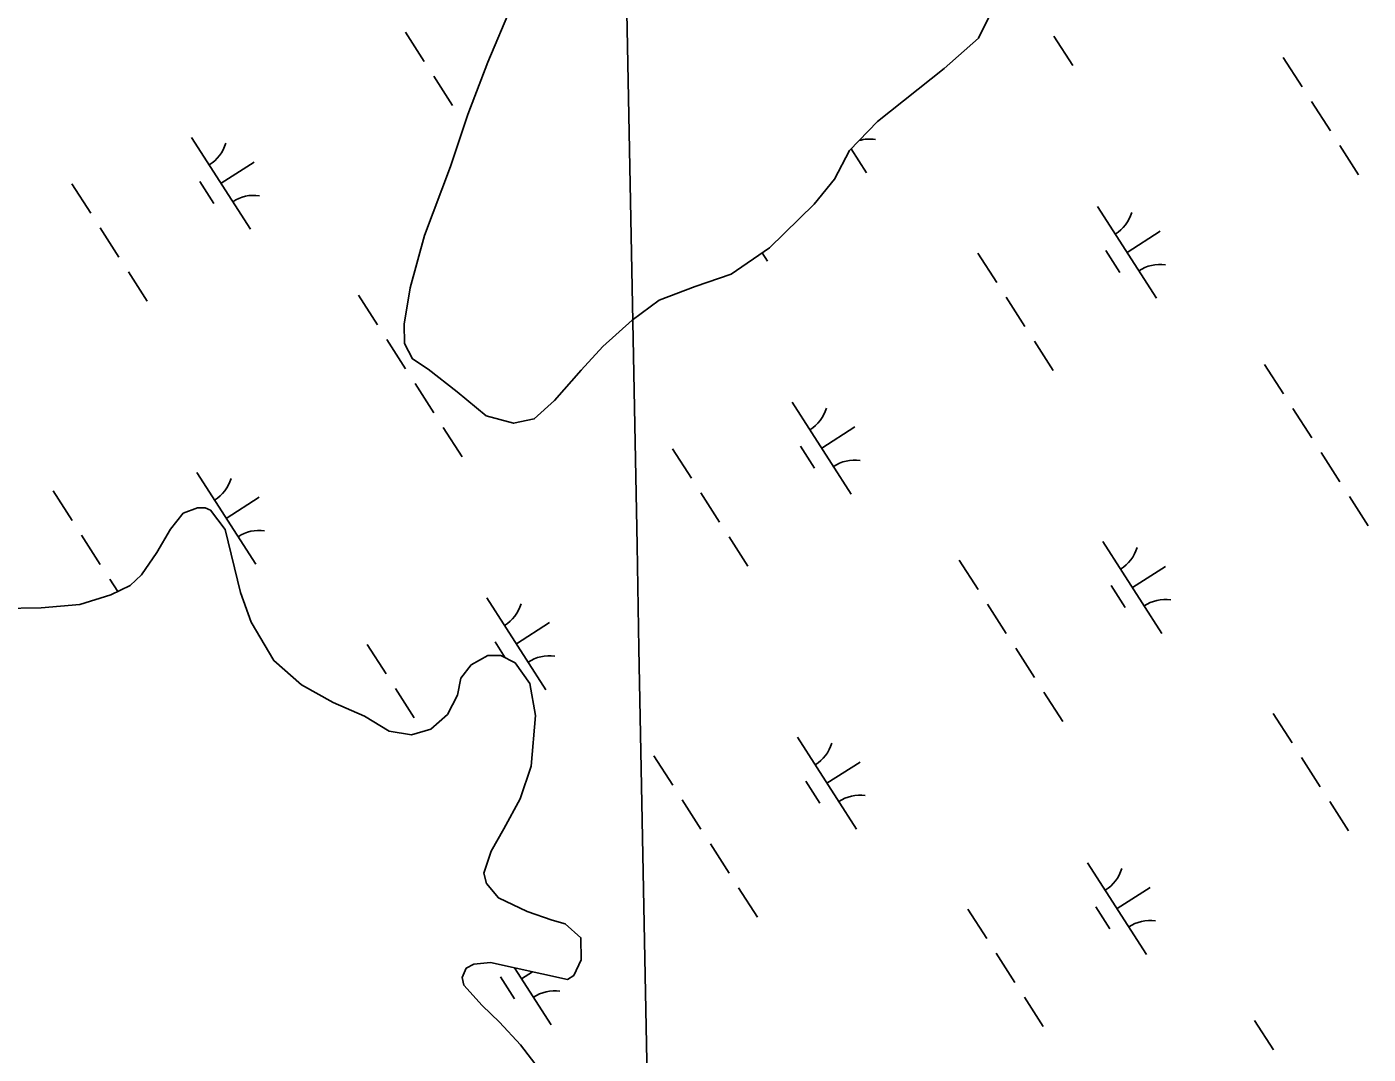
# Model space of a CAD drawing. Extents: x 3962991 to 3983549, y 181631 to 204078.
# Drawn here: x 3973151 to 3973766, y 191138 to 191609 of the extents above; entities that cross this region are included whole.
import ezdxf

# ---------------------------------------------------------------- set-up
doc = ezdxf.new("R2010")
doc.units = 0
doc.layers.add('V-GRID-MAJR', color=7, linetype='Continuous')
doc.layers.add('V-WETL-SWMP', color=7, linetype='Continuous')

msp = doc.modelspace()

# ---------------------------------------------------------------- linework, layer by layer
at = {"layer": 'V-GRID-MAJR'}
msp.add_spline([(3973536.44, 185784.12), (3973487.19, 188388.71), (3973372.59, 194448.65), (3973258, 200508.57), (3973228.23, 202082.7)], degree=3, dxfattribs=at)
at = {"layer": 'V-WETL-SWMP'}
for p, q in [((3973324.58, 191606.72), (3973333.22, 191593.25)), ((3973621.99, 191604.96), (3973630.63, 191591.49)), ((3973727.13, 191595.2), (3973735.77, 191581.74)), ((3973337.54, 191586.52), (3973346.17, 191573.05)), ((3973740.09, 191575), (3973748.72, 191561.53)), ((3973226.5, 191558.45), (3973253.49, 191516.35)), ((3973528.92, 191553.17), (3973535.97, 191542.18)), ((3973753.04, 191554.8), (3973761.68, 191541.33)), ((3973240, 191537.4), (3973255.15, 191547.12)), ((3973171.6, 191537.15), (3973180.23, 191523.68)), ((3973230.26, 191538.29), (3973236.74, 191528.19)), ((3973642.01, 191526.73), (3973668.99, 191484.64)), ((3973184.55, 191516.95), (3973193.19, 191503.48)), ((3973655.5, 191505.68), (3973670.65, 191515.4)), ((3973645.77, 191506.57), (3973652.24, 191496.47)), ((3973488.18, 191505.49), (3973490.6, 191501.71)), ((3973587.1, 191505.43), (3973595.74, 191491.96)), ((3973197.5, 191496.74), (3973206.14, 191483.27)), ((3973303.07, 191486.02), (3973311.71, 191472.55)), ((3973600.06, 191485.23), (3973608.69, 191471.76)), ((3973316.02, 191465.82), (3973324.66, 191452.35)), ((3973613.01, 191465.02), (3973621.64, 191451.55)), ((3973718.58, 191454.3), (3973727.21, 191440.83)), ((3973328.98, 191445.61), (3973337.61, 191432.14)), ((3973501.98, 191436.95), (3973528.96, 191394.86)), ((3973731.53, 191434.1), (3973740.16, 191420.63)), ((3973341.93, 191425.41), (3973350.57, 191411.94)), ((3973515.47, 191415.91), (3973530.62, 191425.62)), ((3973447.07, 191415.66), (3973455.71, 191402.19)), ((3973505.74, 191416.8), (3973512.21, 191406.69)), ((3973744.48, 191413.89), (3973753.12, 191400.42)), ((3973228.92, 191404.72), (3973255.91, 191362.63)), ((3973163.04, 191396.25), (3973171.68, 191382.78)), ((3973460.02, 191395.45), (3973468.66, 191381.98)), ((3973242.41, 191383.68), (3973257.57, 191393.39)), ((3973757.44, 191393.69), (3973766.07, 191380.22)), ((3973175.99, 191376.04), (3973184.63, 191362.57)), ((3973472.98, 191375.25), (3973481.61, 191361.78)), ((3973644.43, 191373), (3973671.41, 191330.91)), ((3973578.54, 191364.53), (3973587.18, 191351.06)), ((3973657.92, 191351.96), (3973673.07, 191361.67)), ((3973188.95, 191355.84), (3973192.61, 191350.13)), ((3973648.18, 191352.84), (3973654.66, 191342.74)), ((3973361.94, 191347.18), (3973388.93, 191305.09)), ((3973591.5, 191344.32), (3973600.13, 191330.86)), ((3973375.44, 191326.13), (3973390.59, 191335.85)), ((3973307.04, 191325.88), (3973315.67, 191312.41)), ((3973365.7, 191327.02), (3973370.38, 191319.72)), ((3973604.45, 191324.12), (3973613.09, 191310.65)), ((3973319.99, 191305.68), (3973328.63, 191292.21)), ((3973617.4, 191303.92), (3973626.04, 191290.45)), ((3973722.54, 191294.17), (3973731.18, 191280.7)), ((3973504.39, 191283.23), (3973531.38, 191241.14)), ((3973438.51, 191274.76), (3973447.15, 191261.29)), ((3973735.5, 191273.96), (3973744.13, 191260.49)), ((3973517.89, 191262.18), (3973533.04, 191271.9)), ((3973508.15, 191263.07), (3973514.63, 191252.97)), ((3973451.47, 191254.55), (3973460.1, 191241.08)), ((3973748.45, 191253.76), (3973757.09, 191240.29)), ((3973464.42, 191234.35), (3973473.05, 191220.88)), ((3973637.42, 191225.69), (3973664.4, 191183.6)), ((3973477.37, 191214.14), (3973486.01, 191200.67)), ((3973650.91, 191204.64), (3973666.06, 191214.36)), ((3973641.18, 191205.53), (3973647.65, 191195.43)), ((3973582.51, 191204.39), (3973591.15, 191190.92)), ((3973595.47, 191184.19), (3973604.1, 191170.72)), ((3973374.61, 191177.46), (3973391.35, 191151.36)), ((3973377.85, 191172.41), (3973382.91, 191175.65)), ((3973368.12, 191173.3), (3973374.6, 191163.2)), ((3973608.42, 191163.98), (3973617.05, 191150.51)), ((3973713.99, 191153.26), (3973722.62, 191139.79))]:
    msp.add_line(p, q, dxfattribs=at)
for points in [[(3973373.15, 191618.71), (3973362.31, 191592.96), (3973353.22, 191569.02), (3973345.31, 191545.11), (3973333.39, 191513.39), (3973326.68, 191489.5), (3973324, 191472.81), (3973324.15, 191463.9), (3973327.84, 191456.83), (3973335.06, 191452.2), (3973348.32, 191441.74), (3973361.59, 191430.67), (3973374.13, 191427.33), (3973383.61, 191429.28), (3973392.97, 191437.76), (3973405.21, 191451.65), (3973415.12, 191462.52), (3973428.58, 191474.65), (3973440.9, 191483.78), (3973457.44, 191490.01), (3973473.98, 191495.65), (3973491.6, 191507.85), (3973512.05, 191527.83), (3973521.36, 191539.28), (3973528.26, 191552.48), (3973541.1, 191565.78), (3973571.59, 191590.1), (3973587.39, 191604.04), (3973594.28, 191617.84)], [(3973385.87, 191130.93), (3973377.36, 191142.07), (3973367.66, 191152.6), (3973359.8, 191160.19), (3973351.31, 191169.55), (3973350.66, 191173.11), (3973352.37, 191177.3), (3973355.9, 191179.14), (3973363.62, 191179.87), (3973398.82, 191172.17), (3973401.76, 191174), (3973405.2, 191181.2), (3973405.02, 191191.3), (3973397.78, 191197.71), (3973391.81, 191199.39), (3973380.44, 191203.35), (3973367.25, 191209.65), (3973361.79, 191216.1), (3973360.52, 191220.83), (3973363.91, 191230.99), (3973369.67, 191241.2), (3973377.16, 191255), (3973382.24, 191269.95), (3973384.21, 191293.17), (3973381.58, 191307.98), (3973374.87, 191317.38), (3973368.27, 191320.83), (3973362.33, 191320.72), (3973354.68, 191316.43), (3973350.03, 191310.4), (3973348.38, 191302.64), (3973343.79, 191293.65), (3973336.18, 191286.98), (3973327.3, 191284.44), (3973317.17, 191286.05), (3973305.76, 191292.98), (3973291.38, 191299.27), (3973276.97, 191307.33), (3973264.29, 191318.41), (3973253.88, 191336.05), (3973248.89, 191349.64), (3973241.84, 191378.64), (3973235.15, 191387.44), (3973232.75, 191388.59), (3973229.18, 191388.52), (3973222.69, 191386.03), (3973216.87, 191378.8), (3973210.52, 191367.99), (3973203.57, 191357.76), (3973198.31, 191352.91), (3973189.46, 191348.6), (3973175.28, 191344.18), (3973157.47, 191342.68), (3973139.05, 191342.36)]]:
    msp.add_lwpolyline(points, dxfattribs=at)
for centre, start, end in [((3973225.29, 191560.78), 301.89187, 343.43553), ((3973537.58, 191540.1), 81.89186, 106.30729), ((3973255.1, 191514.28), 81.89186, 123.43552), ((3973640.79, 191529.06), 301.89187, 343.43553), ((3973670.61, 191482.56), 81.89186, 123.43552), ((3973500.76, 191439.29), 301.89187, 343.43553), ((3973530.58, 191392.78), 81.89186, 123.43552), ((3973227.71, 191407.06), 301.89187, 343.43553), ((3973257.52, 191360.55), 81.89186, 123.43552), ((3973643.21, 191375.34), 301.89187, 343.43553), ((3973673.03, 191328.83), 81.89186, 123.43552), ((3973360.73, 191349.52), 301.89187, 343.43553), ((3973390.54, 191303.01), 81.89186, 123.43552), ((3973503.18, 191285.57), 301.89187, 343.43553), ((3973532.99, 191239.06), 81.89186, 123.43552), ((3973636.2, 191228.02), 301.89187, 343.43553), ((3973666.02, 191181.52), 81.89186, 123.43552), ((3973392.96, 191149.29), 81.89186, 123.43552)]:
    msp.add_arc(centre, 17.62, start, end, dxfattribs=at)

doc.saveas('drawing.dxf')
